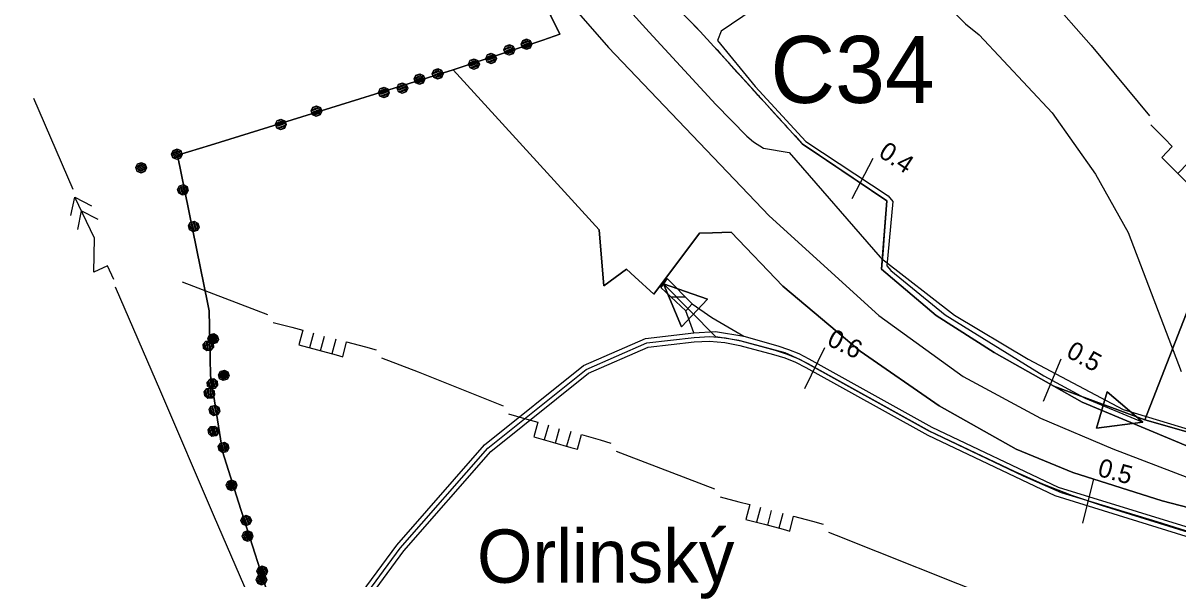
# Model space of a CAD drawing. Extents: x -645676 to -642474, y -1077513 to -1072613.
# Drawn here: x -645389.8 to -645010.7, y -1074762.6 to -1074580.1 of the extents above; entities that cross this region are included whole.
import ezdxf

# ---------------------------------------------------------------- set-up
doc = ezdxf.new("R2010")
doc.units = 0
for name, color, linetype in [('_elezni_n__tra_', 7, 'Continuous'), ('cesta_zabor', 7, 'Continuous'), ('ELEKTRO', 7, 'Continuous'), ('katastr_ln___zem____popis', 7, 'Continuous'), ('KULTURY_STAV', 7, 'Continuous'), ('NOVY_STAV', 7, 'Continuous'), ('OBVOD_PU', 7, 'Continuous'), ('OSA', 7, 'Continuous'), ('PC_NAVRH', 7, 'Continuous'), ('PC_POPIS_NAVRH', 7, 'Continuous'), ('PC_STAN_NAVRH', 7, 'Continuous'), ('PLYNOVOD', 7, 'Continuous'), ('SDELOVACI', 7, 'Continuous'), ('SPRAV_HR_STAV', 7, 'Continuous'), ('VRSTEVNICE', 7, 'Continuous')]:
    doc.layers.add(name, color=color, linetype=linetype)

# ---------------------------------------------------------------- blocks, each defined once
blk = doc.blocks.new('$944')
blk.add_line((0, 1.5), (0, -1.5))
blk = doc.blocks.new('$920')
for points in [[(0, 0), (-2.8, 1.25), (-2.8, -1.25), (0, 0)], [(-2.8, 1.25), (0, 0), (-2.8, -1.25), (-2.8, 1.25)]]:
    blk.add_lwpolyline(points)
blk = doc.blocks.new('6$3320')
blk.add_line((0, 0), (0, -1))
blk.add_lwpolyline([(-3.5, 0), (-2.23, 0), (-1.5, 0), (-1.48, -1), (-0.21, -1), (1.06, -1), (1.5, -1), (1.5, 0), (2.77, 0), (3.5, 0)])
blk = doc.blocks.new('6$3520')
for p, q in [((-0.76, 0), (-0.76, -1)), ((0, -1), (0, 0)), ((0.76, 0), (0.76, -1))]:
    blk.add_line(p, q)
blk.add_lwpolyline([(-3.5, 0), (-2.23, 0), (-1.48, 0), (-1.48, -1), (-0.21, -1), (1.06, -1), (1.5, -1), (1.5, 0), (2.77, 0), (3.5, 0)])
blk = doc.blocks.new('6$6120')
for points in [[(-3, 0), (-2, 0), (-2, 1), (0, 0), (3, 0)], [(1, -0.75), (2, 0), (1, 0.75)], [(2, 0.75), (3, 0), (2, -0.75)]]:
    blk.add_lwpolyline(points)
blk = doc.blocks.new('2$0620')
for points in [[(-1.07, 0.32), (-0.88, 0.13), (-0.88, -0.14), (-1.07, -0.33), (-1.34, -0.33), (-1.53, -0.14), (-1.53, 0.13), (-1.34, 0.32), (-1.07, 0.32), (-1.08, 0.28), (-1.32, 0.28), (-1.4, 0.2), (-1, 0.2), (-0.92, 0.12), (-1.48, 0.12), (-1.48, 0.04), (-0.92, 0.04), (-0.92, -0.04), (-1.48, -0.04), (-1.48, -0.12), (-0.92, -0.12), (-1, -0.2), (-1.4, -0.2), (-1.32, -0.28), (-1.08, -0.28)], [(1.43, 0.32), (1.62, 0.13), (1.62, -0.14), (1.43, -0.33), (1.16, -0.33), (0.97, -0.14), (0.97, 0.13), (1.16, 0.32), (1.43, 0.32), (1.4, 0.28), (1.16, 0.28), (1.08, 0.2), (1.48, 0.2), (1.56, 0.12), (1, 0.12), (1, 0.04), (1.56, 0.04), (1.56, -0.04), (1, -0.04), (1, -0.12), (1.56, -0.12), (1.48, -0.2), (1.08, -0.2), (1.16, -0.28), (1.4, -0.28)]]:
    blk.add_lwpolyline(points)

msp = doc.modelspace()

# ---------------------------------------------------------------- linework, layer by layer
at = {"layer": '_elezni_n__tra_'}
msp.add_lwpolyline([(-645235.08, -1074545.28), (-645197.64, -1074588.18), (-645144.91, -1074643.37), (-645108.84, -1074676.16), (-645081.24, -1074696.11), (-645055.83, -1074709.77), (-645032.05, -1074719.88), (-645007.73, -1074729.17)], dxfattribs=at)
at = {"layer": 'cesta_zabor'}
msp.add_line((-645177.17, -1074670), (-645172.49, -1074670), dxfattribs=at)
msp.add_lwpolyline([(-645170.18, -1074672.34), (-645172.23, -1074674.54), (-645180.49, -1074666.94), (-645178.39, -1074663.99), (-645170.18, -1074672.34)], dxfattribs=at)
msp.add_lwpolyline([(-645170.18, -1074672.34), (-645178.39, -1074663.99), (-645180.49, -1074666.94), (-645172.23, -1074674.54)], close=True, dxfattribs=at)
msp.add_lwpolyline([(-645170.18, -1074672.34), (-645178.39, -1074663.99), (-645180.49, -1074666.94), (-645172.23, -1074674.54)], close=True, dxfattribs=at)
at = {"layer": 'ELEKTRO'}
for p, q in [((-645373.35, -1074634.71), (-645386.27, -1074604.89)), ((-645344.53, -1074701.23), (-645359.44, -1074666.82)), ((-645326.92, -1074742.28), (-645344.53, -1074701.23)), ((-645308.55, -1074784.66), (-645326.92, -1074742.28))]:
    msp.add_line(p, q, dxfattribs=at)
at = {"layer": 'KULTURY_STAV'}
for points in [[(-645248.57, -1074595.49), (-645242.69, -1074593.52), (-645219.16, -1074585.68), (-645213.55, -1074583.81), (-645213.76, -1074583.38), (-645214.2, -1074582.49), (-645214.44, -1074581.99), (-645214.53, -1074581.81), (-645219.61, -1074571.5)], [(-645004.38, -1074666.35), (-645021.55, -1074710.42), (-645051.48, -1074699.3), (-645051.49, -1074699.29), (-645071.07, -1074688.23), (-645090.11, -1074676.15), (-645107.97, -1074660.96), (-645106.29, -1074638.48), (-645134, -1074619.8), (-645150.73, -1074601.42), (-645167.5, -1074582.84), (-645180.27, -1074569.74)], [(-645170.17, -1074580.1), (-645169.59, -1074580.69), (-645168.92, -1074581.38), (-645167.5, -1074582.84), (-645163.03, -1074587.79), (-645161.99, -1074588.95), (-645161.24, -1074589.77), (-645158.32, -1074593.01), (-645158.08, -1074593.28), (-645156.54, -1074594.99), (-645155.35, -1074596.3), (-645154.76, -1074596.96), (-645154.44, -1074597.31), (-645153.87, -1074597.94), (-645152.1, -1074599.9), (-645151.75, -1074600.29), (-645151.6, -1074600.46), (-645150.73, -1074601.42), (-645150.72, -1074601.44), (-645148.79, -1074603.55), (-645148.43, -1074603.95), (-645148.01, -1074604.41), (-645147.05, -1074605.46), (-645146.55, -1074606.01), (-645143.12, -1074609.78), (-645141.7, -1074611.34), (-645140.92, -1074612.2), (-645139.56, -1074613.69), (-645139.47, -1074613.79), (-645139.04, -1074614.27), (-645136.38, -1074617.18), (-645134, -1074619.8), (-645126.05, -1074625.16), (-645106.29, -1074638.48), (-645107.14, -1074649.81), (-645107.5, -1074654.64), (-645107.97, -1074660.96), (-645090.11, -1074676.15), (-645071.07, -1074688.23), (-645051.49, -1074699.29), (-645042.1, -1074704.59), (-645006.81, -1074719.35)], [(-645309.51, -1074767.46), (-645314.48, -1074751.75), (-645319.04, -1074737.38), (-645324.31, -1074720.74), (-645328.24, -1074695.85), (-645328.37, -1074690.17), (-645328.73, -1074674.57), (-645329.17, -1074672.39), (-645339.08, -1074623.52), (-645328.23, -1074620.16), (-645282.41, -1074605.97), (-645248.57, -1074595.49)], [(-644977.85, -1074746.84), (-645015.85, -1074736.92), (-645045.19, -1074727.66), (-645063.84, -1074719.99), (-645089.05, -1074705.8), (-645115, -1074687.83), (-645140.37, -1074666.45), (-645157.31, -1074648.71), (-645163.45, -1074648.95), (-645167.71, -1074649.11), (-645182.73, -1074669.16), (-645188.98, -1074663.38), (-645191.67, -1074660.89), (-645199.16, -1074666.38), (-645200.61, -1074649.46), (-645200.74, -1074647.98), (-645234.85, -1074610.55), (-645248.57, -1074595.49)], [(-645248.57, -1074595.49), (-645234.85, -1074610.55), (-645200.74, -1074647.98), (-645200.61, -1074649.46), (-645199.16, -1074666.38), (-645191.67, -1074660.89), (-645188.98, -1074663.38), (-645182.73, -1074669.16), (-645167.71, -1074649.11), (-645163.45, -1074648.95), (-645157.31, -1074648.71), (-645140.37, -1074666.45), (-645115, -1074687.83), (-645089.05, -1074705.8), (-645063.84, -1074719.99), (-645045.19, -1074727.66), (-645015.85, -1074736.92), (-644977.85, -1074746.84)], [(-645004.38, -1074666.35), (-644977.8, -1074671.77), (-644974.18, -1074672.5), (-644963.2, -1074674.74), (-644930.04, -1074685.77), (-644938.39, -1074705.57), (-644942.47, -1074718.46), (-644943.82, -1074722.71), (-644949.33, -1074736.78), (-645003.54, -1074715.47), (-645021.55, -1074710.42), (-645004.38, -1074666.35)], [(-645051.49, -1074699.29), (-645051.48, -1074699.3), (-645021.55, -1074710.42), (-645003.54, -1074715.47)], [(-645006.81, -1074719.35), (-645042.1, -1074704.59), (-645051.49, -1074699.29)]]:
    msp.add_lwpolyline(points, dxfattribs=at)
at = {"layer": 'NOVY_STAV'}
for points in [[(-645341.39, -1074853.82), (-645304.59, -1074802.43), (-645267.14, -1074751.52), (-645238.28, -1074718.59), (-645205.79, -1074692.52), (-645185.43, -1074683.62), (-645169.58, -1074681.8), (-645172.23, -1074674.54), (-645170.18, -1074672.34), (-645163.75, -1074676.83), (-645153.21, -1074682.89), (-645142.08, -1074686.08), (-645138.58, -1074687.23), (-645135.18, -1074688.64), (-645131.9, -1074690.3), (-645091.47, -1074712.73), (-645050.03, -1074732.45), (-644973.68, -1074756.05)], [(-645169.58, -1074681.8), (-645162.54, -1074681.33), (-645153.21, -1074682.89)], [(-645338.95, -1074855.57), (-645302.15, -1074804.17), (-645264.81, -1074753.42), (-645236.22, -1074720.78), (-645204.21, -1074695.1), (-645184.64, -1074686.55), (-645169.47, -1074684.81), (-645164.45, -1074684.55), (-645159.43, -1074684.93), (-645154.51, -1074685.93), (-645143.42, -1074688.92), (-645139.79, -1074690.06), (-645136.27, -1074691.49), (-645132.87, -1074693.2), (-645092.84, -1074715.4), (-645051.12, -1074735.25), (-644974.57, -1074758.92), (-644816.15, -1074809.18), (-644755.54, -1074831.7), (-644751.49, -1074829.28), (-644747.27, -1074825.06)]]:
    msp.add_lwpolyline(points, dxfattribs=at)
at = {"layer": 'OBVOD_PU'}
msp.add_lwpolyline([(-645309.51, -1074767.46), (-645314.48, -1074751.75), (-645319.04, -1074737.38), (-645324.31, -1074720.74), (-645328.24, -1074695.85), (-645328.37, -1074690.17), (-645328.73, -1074674.57), (-645329.17, -1074672.39), (-645339.08, -1074623.52), (-645328.23, -1074620.16), (-645282.41, -1074605.97), (-645248.57, -1074595.49), (-645242.69, -1074593.52), (-645219.16, -1074585.68), (-645213.55, -1074583.81), (-645237.03, -1074536.14)], dxfattribs=at)
at = {"layer": 'OSA'}
msp.add_lwpolyline([(-645303.37, -1074803.3), (-645265.98, -1074752.47), (-645237.25, -1074719.68), (-645205, -1074693.81), (-645185.03, -1074685.09), (-645169.52, -1074683.31), (-645164.39, -1074683.04), (-645159.26, -1074683.42), (-645154.23, -1074684.45), (-645142.95, -1074687.49), (-645139.26, -1074688.65), (-645135.67, -1074690.1), (-645132.21, -1074691.84), (-645092.15, -1074714.06), (-645064.44, -1074727.25), (-645055.11, -1074731.42), (-645045.6, -1074735.13), (-645035.91, -1074738.38), (-644974.13, -1074757.49)], dxfattribs=at)
at = {"layer": 'PC_NAVRH'}
for points in [[(-645028.6, -1074313.3), (-645051.47, -1074307.95), (-645056.17, -1074330.34), (-645060.55, -1074338.62), (-645068.58, -1074371.56), (-645070.52, -1074380.73), (-645077.99, -1074404.26), (-645089.66, -1074438.01), (-645093.56, -1074484.75), (-645109.45, -1074490.27), (-645122.18, -1074520.21), (-645150.1, -1074575.63), (-645160.63, -1074582.8), (-645161.83, -1074585.84), (-645149.45, -1074600.95), (-645132.83, -1074618.98), (-645105.79, -1074636.8), (-645104.27, -1074638.65), (-645106.22, -1074659.84), (-645104.92, -1074661.36), (-645087.11, -1074675.92), (-645054.74, -1074695.91), (-645041.17, -1074703.3), (-645022.27, -1074711.12)], [(-644567.19, -1074898.23), (-644579.49, -1074893.18), (-644609.51, -1074881.01), (-644677.32, -1074855.63), (-644745, -1074831.03), (-644754.83, -1074829.35), (-644791.71, -1074816.01), (-644820.96, -1074805.79), (-644875.57, -1074788.7), (-644932.63, -1074770.57), (-645017.52, -1074743.9), (-645048.97, -1074734.32), (-645061.39, -1074728.88), (-645092.58, -1074713.99), (-645134.64, -1074690.69), (-645139.68, -1074688.36), (-645154.82, -1074684.34), (-645162.37, -1074683.15), (-645179.59, -1074665.73)]]:
    msp.add_lwpolyline(points, dxfattribs=at)
at = {"layer": 'PLYNOVOD'}
for p, q in [((-645077.11, -1074544.54), (-645039.18, -1074587.45)), ((-645039.18, -1074587.45), (-645020.01, -1074610.53)), ((-645337.55, -1074665.07), (-645309.52, -1074675.75))]:
    msp.add_line(p, q, dxfattribs=at)
for points in [[(-645272.14, -1074690), (-645260.1, -1074694.59), (-645232.25, -1074705.74)], [(-645195.12, -1074720.61), (-645190.82, -1074722.33), (-645162.78, -1074733)], [(-645125.4, -1074747.22), (-645122.85, -1074748.19), (-645069.6, -1074769.43), (-645020.98, -1074788.06), (-645019.25, -1074788.72), (-645021.62, -1074819.73), (-644976.23, -1074835.43), (-644948.1, -1074845.86)]]:
    msp.add_lwpolyline(points, dxfattribs=at)
at = {"layer": 'SDELOVACI'}
msp.add_lwpolyline([(-645205.85, -1074559.22), (-645184.23, -1074583.12), (-645162.37, -1074606.9), (-645152.23, -1074617.29), (-645150.01, -1074619.15), (-645146.79, -1074621.15), (-645138.32, -1074622.58), (-645108.5, -1074657.01), (-645108, -1074657.43), (-645084.09, -1074675.98), (-645059.81, -1074690.42), (-645028.66, -1074706.96), (-645005.96, -1074713.92)], dxfattribs=at)
at = {"layer": 'SPRAV_HR_STAV'}
for p, q in [((-645237.03, -1074536.14), (-645213.55, -1074583.81)), ((-645219.16, -1074585.68), (-645242.69, -1074593.52)), ((-645213.55, -1074583.81), (-645219.16, -1074585.68)), ((-645242.69, -1074593.52), (-645248.57, -1074595.49)), ((-645248.57, -1074595.49), (-645282.41, -1074605.97)), ((-645282.41, -1074605.97), (-645328.23, -1074620.16)), ((-645328.23, -1074620.16), (-645339.08, -1074623.52)), ((-645339.08, -1074623.52), (-645329.17, -1074672.39)), ((-645329.17, -1074672.39), (-645328.73, -1074674.57)), ((-645328.73, -1074674.57), (-645328.37, -1074690.17)), ((-645328.37, -1074690.17), (-645328.24, -1074695.85)), ((-645328.24, -1074695.85), (-645324.31, -1074720.74)), ((-645324.31, -1074720.74), (-645319.04, -1074737.38)), ((-645319.04, -1074737.38), (-645314.48, -1074751.75)), ((-645314.48, -1074751.75), (-645309.51, -1074767.46))]:
    msp.add_line(p, q, dxfattribs=at)
at = {"layer": 'VRSTEVNICE'}
msp.add_lwpolyline([(-645389.8, -1074228.48), (-645354.76, -1074277.47), (-645348.35, -1074284.88), (-645344.79, -1074287.87), (-645328.56, -1074304.96), (-645317.3, -1074314.93), (-645290.53, -1074336.86), (-645265.04, -1074354.52), (-645252.93, -1074363.78), (-645241.68, -1074374.03), (-645231, -1074385.28), (-645214.9, -1074404.51), (-645209.49, -1074412.06), (-645186.51, -1074449.7), (-645136.57, -1074518.88), (-645121.19, -1074537.53), (-645101.25, -1074559.75), (-645080.46, -1074580.4), (-645075.9, -1074583.96), (-645051.97, -1074609.6), (-645037.73, -1074629.68), (-645027.05, -1074648.91), (-645009.67, -1074694.48)], dxfattribs=at)

# ---------------------------------------------------------------- block references
at = {"layer": 'ELEKTRO', "xscale": 5.000000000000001, "yscale": 5.000000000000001, "rotation": 115.40100899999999}
msp.add_blockref('6$6120', (-645366.4, -1074650.77), dxfattribs=at)
at = {"layer": 'PC_STAN_NAVRH'}
for name, p, xscale, yscale, rotation in [('$944', (-645114.29, -1074631.2), 4.999999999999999, 5, -27.684908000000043), ('$920', (-645179.59, -1074665.73), 5, 5, 137.006737), ('$944', (-645129.89, -1074693.32), 4.999999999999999, 5, 153.644362), ('$944', (-645052.02, -1074697.39), 5, 4.999999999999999, -22.770571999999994), ('$920', (-645022.27, -1074711.12), 5.000000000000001, 4.999999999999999, -16.597059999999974), ('$944', (-645040.14, -1074737.01), 5, 5.000000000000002, 165.903962)]:
    msp.add_blockref(name, p, dxfattribs=dict(at, xscale=xscale, yscale=yscale, rotation=rotation))
at = {"layer": 'PLYNOVOD'}
for name, p, xscale, yscale, rotation in [('6$3320', (-645007.23, -1074625.91), 4.999999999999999, 4.999999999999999, -44.87952700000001), ('6$3520', (-645290.83, -1074682.88), 5, 4.999999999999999, -14.94738400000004), ('6$3520', (-645213.68, -1074713.18), 5.000000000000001, 5.000000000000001, -15.919047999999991), ('6$3520', (-645144.09, -1074740.11), 5, 5.000000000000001, -14.910274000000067)]:
    msp.add_blockref(name, p, dxfattribs=dict(at, xscale=xscale, yscale=yscale, rotation=rotation))
at = {"layer": 'SPRAV_HR_STAV'}
for p, xscale, yscale, rotation in [((-645230.15, -1074589.34), 5, 4.999999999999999, -158.10171200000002), ((-645235.76, -1074591.21), 5, 5, -158.10914799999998), ((-645265.29, -1074600.67), 5, 5, -159.35071300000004), ((-645259.28, -1074599.08), 5, 5, -158.01252300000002), ((-645299.13, -1074611.15), 4.999999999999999, 5, -159.35085200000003), ((-645344.95, -1074625.34), 4.999999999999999, 5, -159.351519), ((-645335.6, -1074640.67), 5, 4.999999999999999, -73.624379), ((-645328.33, -1074692.07), 4.999999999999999, 4.999999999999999, -83.94256800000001), ((-645325.71, -1074689.54), 5.000000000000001, 5, -73.67747300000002), ((-645327.97, -1074707.67), 5, 5, -83.95360399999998), ((-645325.51, -1074713.14), 5.000000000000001, 5, -76.15838000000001), ((-645319.03, -1074737.42), 5, 5.000000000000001, -67.40755899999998), ((-645313.75, -1074754.06), 5, 5, -67.374646), ((-645309.2, -1074768.43), 4.999999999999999, 5, -67.425988)]:
    msp.add_blockref('2$0620', p, dxfattribs=dict(at, xscale=xscale, yscale=yscale, rotation=rotation))

# ---------------------------------------------------------------- texts
at = {"layer": 'katastr_ln___zem____popis'}
msp.add_text('Orlinský', height=17.5, dxfattribs=at).set_placement((-645240.79, -1074763.86))
at = {"layer": 'PC_POPIS_NAVRH'}
msp.add_text('C34', height=22, dxfattribs=at).set_placement((-645144.49, -1074606.34))
at = {"layer": 'PC_STAN_NAVRH'}
for s, rotation, p in [('0.4', 326.643, (-645109.34, -1074623.68)), ('0.6', 333.92, (-645126.26, -1074685.65)), ('0.5', 331.456, (-645047.73, -1074689.49)), ('0.5', 344.691, (-645037.38, -1074728.69))]:
    msp.add_text(s, height=6, rotation=rotation, dxfattribs=at).set_placement(p)

doc.saveas('drawing.dxf')
